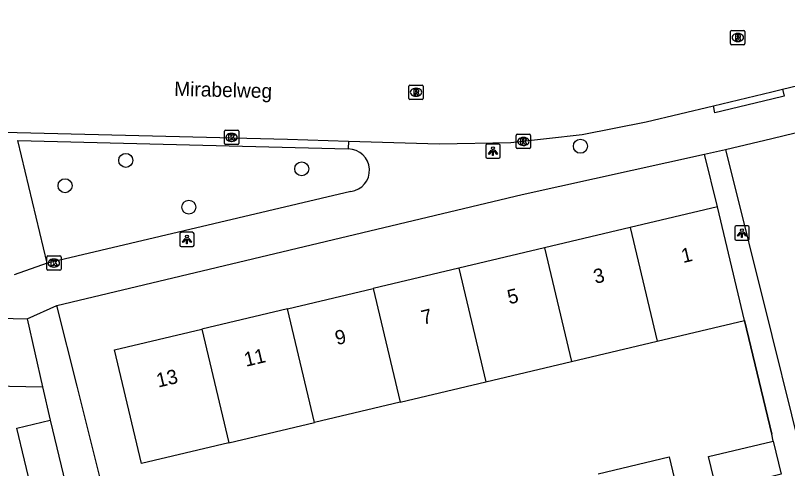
# Model space of a CAD drawing. Extents: x 162026 to 163499, y 387297 to 388169.
# Drawn here: x 162947.2 to 163001.1, y 388063.2 to 388094.9 of the extents above; entities that cross this region are included whole.
import ezdxf

# ---------------------------------------------------------------- set-up
doc = ezdxf.new("R2010")
doc.units = 0
for name, color, linetype in [('IMGEO_Boom', 7, 'Continuous'), ('IMGEO_Groenvoorziening', 7, 'Continuous'), ('IMGEO_Kolk', 7, 'Continuous'), ('IMGEO_Lichtpunt', 7, 'Continuous'), ('IMGEO_Muur', 7, 'Continuous'), ('IMGEO_Openbare_ruimte_label', 7, 'Continuous'), ('IMGEO_Pand', 7, 'Continuous'), ('IMGEO_Pand_nummerreeks', 7, 'Continuous'), ('IMGEO_Rijbaan_lokaal_open', 7, 'Continuous'), ('IMGEO_Rioolput', 7, 'Continuous'), ('IMGEO_Voetpad_open', 7, 'Continuous')]:
    doc.layers.add(name, color=color, linetype=linetype)

msp = doc.modelspace()

# ---------------------------------------------------------------- linework, layer by layer
at = {"layer": 'IMGEO_Boom'}
for centre in [(162986.64, 388085.707), (162954.889, 388084.721), (162967.175, 388084.13), (162950.647, 388082.947), (162959.294, 388081.45)]:
    msp.add_circle(centre, 0.489, dxfattribs=at)
at = {"layer": 'IMGEO_Groenvoorziening'}
msp.add_lwpolyline([(162938.661, 388069.097), (162949.081, 388068.893)], dxfattribs=at)
at = {"layer": 'IMGEO_Kolk'}
for p, q in [((162961.777, 388085.899), (162961.777, 388086.751)), ((162961.852, 388086.825), (162962.704, 388086.825)), ((162962.265, 388086.605), (162962.29, 388086.605)), ((162962.778, 388086.751), (162962.778, 388085.899)), ((162982.233, 388086.54), (162983.085, 388086.54)), ((162962.288, 388086.045), (162962.263, 388086.045)), ((162982.158, 388085.614), (162982.158, 388086.466)), ((162982.646, 388086.32), (162982.671, 388086.32)), ((162983.159, 388086.466), (162983.159, 388085.614)), ((162962.704, 388085.825), (162961.852, 388085.825)), ((162983.085, 388085.54), (162982.233, 388085.54)), ((162982.669, 388085.76), (162982.644, 388085.76)), ((162949.367, 388077.109), (162949.367, 388077.961)), ((162949.442, 388078.035), (162950.294, 388078.035)), ((162950.368, 388077.961), (162950.368, 388077.109)), ((162949.855, 388077.815), (162949.88, 388077.815)), ((162950.294, 388077.035), (162949.442, 388077.035)), ((162949.878, 388077.255), (162949.853, 388077.255))]:
    msp.add_line(p, q, dxfattribs=at)
for points in [[(162961.777, 388085.899), (162961.777, 388086.751)], [(162961.852, 388086.825), (162962.704, 388086.825)], [(162962.098, 388086.525), (162962.221, 388086.525), (162962.221, 388086.374), (162962.351, 388086.525), (162962.515, 388086.525), (162962.369, 388086.374), (162962.522, 388086.125), (162962.37, 388086.125), (162962.285, 388086.289), (162962.221, 388086.222), (162962.221, 388086.125), (162962.098, 388086.125), (162962.098, 388086.525)], [(162962.778, 388086.751), (162962.778, 388085.899)], [(162982.233, 388086.54), (162983.085, 388086.54)], [(162982.158, 388085.614), (162982.158, 388086.466)], [(162982.479, 388086.24), (162982.602, 388086.24), (162982.602, 388086.089), (162982.732, 388086.24), (162982.896, 388086.24), (162982.75, 388086.089), (162982.903, 388085.84), (162982.751, 388085.84), (162982.666, 388086.004), (162982.602, 388085.937), (162982.602, 388085.84), (162982.479, 388085.84), (162982.479, 388086.24)], [(162983.159, 388086.466), (162983.159, 388085.614)], [(162962.704, 388085.825), (162961.852, 388085.825)], [(162983.085, 388085.54), (162982.233, 388085.54)], [(162949.367, 388077.109), (162949.367, 388077.961)], [(162949.442, 388078.035), (162950.294, 388078.035)], [(162950.368, 388077.961), (162950.368, 388077.109)], [(162949.688, 388077.735), (162949.811, 388077.735), (162949.811, 388077.584), (162949.941, 388077.735), (162950.105, 388077.735), (162949.959, 388077.584), (162950.112, 388077.335), (162949.96, 388077.335), (162949.875, 388077.499), (162949.811, 388077.432), (162949.811, 388077.335), (162949.688, 388077.335), (162949.688, 388077.735)], [(162950.294, 388077.035), (162949.442, 388077.035)]]:
    msp.add_lwpolyline(points, dxfattribs=at)
for centre, start, end in [((162961.854, 388086.749), 91.552, 178.448), ((162961.854, 388086.749), 91.552, 178.448), ((162962.702, 388086.749), 1.552, 88.448), ((162962.702, 388086.749), 1.552, 88.448), ((162982.235, 388086.464), 91.552, 178.448), ((162982.235, 388086.464), 91.552, 178.448), ((162983.083, 388086.464), 1.552, 88.448), ((162983.083, 388086.464), 1.552, 88.448), ((162961.854, 388085.901), 181.552, 268.448), ((162961.854, 388085.901), 181.552, 268.448), ((162962.702, 388085.901), 271.552, 358.448), ((162962.702, 388085.901), 271.552, 358.448), ((162982.235, 388085.616), 181.552, 268.448), ((162982.235, 388085.616), 181.552, 268.448), ((162983.083, 388085.616), 271.552, 358.448), ((162983.083, 388085.616), 271.552, 358.448), ((162949.444, 388077.959), 91.552, 178.448), ((162949.444, 388077.959), 91.552, 178.448), ((162950.292, 388077.959), 1.552, 88.448), ((162950.292, 388077.959), 1.552, 88.448), ((162949.444, 388077.111), 181.552, 268.448), ((162949.444, 388077.111), 181.552, 268.448), ((162950.292, 388077.111), 271.552, 358.448), ((162950.292, 388077.111), 271.552, 358.448)]:
    msp.add_arc(centre, 0.0765, start, end, dxfattribs=at)
for centre, major_axis, ratio, start_param, end_param in [((162962.264, 388086.325), (-0.387, 0.002), 0.722429, 4.712389, 7.853982), ((162962.289, 388086.325), (-0.39, 0.002), 0.717154, 1.570796, 4.712389), ((162982.645, 388086.04), (-0.387, 0.002), 0.722429, 4.712389, 7.853982), ((162982.67, 388086.04), (-0.39, 0.002), 0.717154, 1.570796, 4.712389), ((162949.854, 388077.535), (-0.387, 0.002), 0.722429, 4.712389, 7.853982), ((162949.879, 388077.535), (-0.39, 0.002), 0.717154, 1.570796, 4.712389)]:
    msp.add_ellipse(centre, major_axis=major_axis, ratio=ratio, start_param=start_param, end_param=end_param, dxfattribs=at)
at = {"layer": 'IMGEO_Lichtpunt'}
for p, q in [((162980.035, 388085.764), (162980.035, 388084.957)), ((162980.035, 388085.764), (162980.035, 388084.957)), ((162980.937, 388085.859), (162980.129, 388085.859)), ((162980.937, 388085.859), (162980.129, 388085.859)), ((162981.031, 388084.957), (162981.031, 388085.764)), ((162981.031, 388084.957), (162981.031, 388085.764)), ((162980.129, 388084.863), (162980.937, 388084.863)), ((162980.129, 388084.863), (162980.937, 388084.863)), ((162997.424, 388080.039), (162997.424, 388079.232)), ((162997.424, 388080.039), (162997.424, 388079.232)), ((162998.326, 388080.134), (162997.518, 388080.134)), ((162998.326, 388080.134), (162997.518, 388080.134)), ((162998.42, 388079.232), (162998.42, 388080.039)), ((162998.42, 388079.232), (162998.42, 388080.039)), ((162958.661, 388079.592), (162958.661, 388078.785)), ((162958.661, 388079.592), (162958.661, 388078.785)), ((162959.563, 388079.687), (162958.755, 388079.687)), ((162959.563, 388079.687), (162958.755, 388079.687)), ((162959.657, 388078.785), (162959.657, 388079.592)), ((162959.657, 388078.785), (162959.657, 388079.592)), ((162997.518, 388079.138), (162998.326, 388079.138)), ((162997.518, 388079.138), (162998.326, 388079.138)), ((162958.755, 388078.691), (162959.563, 388078.691)), ((162958.755, 388078.691), (162959.563, 388078.691))]:
    msp.add_line(p, q, dxfattribs=at)
for points in [[(162980.409, 388085.428), (162980.448, 388085.4), (162980.26, 388085.138), (162980.222, 388085.165), (162980.409, 388085.428)], [(162980.621, 388085.4), (162980.659, 388085.427), (162980.846, 388085.165), (162980.807, 388085.137), (162980.621, 388085.4)], [(162980.511, 388085.38), (162980.558, 388085.38), (162980.558, 388085.058), (162980.511, 388085.058), (162980.511, 388085.38)], [(162997.798, 388079.703), (162997.837, 388079.675), (162997.649, 388079.413), (162997.611, 388079.44), (162997.798, 388079.703)], [(162997.9, 388079.655), (162997.947, 388079.655), (162997.947, 388079.333), (162997.9, 388079.333), (162997.9, 388079.655)], [(162998.01, 388079.675), (162998.048, 388079.702), (162998.235, 388079.44), (162998.196, 388079.412), (162998.01, 388079.675)], [(162959.035, 388079.256), (162959.074, 388079.228), (162958.886, 388078.966), (162958.848, 388078.993), (162959.035, 388079.256)], [(162959.137, 388079.208), (162959.184, 388079.208), (162959.184, 388078.886), (162959.137, 388078.886), (162959.137, 388079.208)], [(162959.247, 388079.228), (162959.285, 388079.255), (162959.472, 388078.993), (162959.433, 388078.965), (162959.247, 388079.228)]]:
    msp.add_lwpolyline(points, dxfattribs=at)
for centre in [(162980.534, 388085.562), (162997.923, 388079.837), (162959.16, 388079.39)]:
    msp.add_circle(centre, 0.0994, dxfattribs=at)
for centre, start, end in [((162980.129, 388085.764), 90, 180), ((162980.129, 388085.764), 90, 180), ((162980.937, 388085.764), 0, 90), ((162980.937, 388085.764), 0, 90), ((162980.129, 388084.957), 180, 270), ((162980.129, 388084.957), 180, 270), ((162980.937, 388084.957), 270, 0), ((162980.937, 388084.957), 270, 360), ((162997.518, 388080.039), 90, 180), ((162997.518, 388080.039), 90, 180), ((162998.326, 388080.039), 0, 90), ((162998.326, 388080.039), 0, 90), ((162958.755, 388079.592), 90, 180), ((162958.755, 388079.592), 90, 180), ((162959.563, 388079.592), 0, 90), ((162959.563, 388079.592), 0, 90), ((162997.518, 388079.232), 180, 270), ((162997.518, 388079.232), 180, 270), ((162998.326, 388079.232), 270, 0), ((162998.326, 388079.232), 270, 360), ((162958.755, 388078.785), 180, 270), ((162958.755, 388078.785), 180, 270), ((162959.563, 388078.785), 270, 0), ((162959.563, 388078.785), 270, 360)]:
    msp.add_arc(centre, 0.0946, start, end, dxfattribs=at)
at = {"layer": 'IMGEO_Muur'}
msp.add_lwpolyline([(162998.108, 388073.53), (163000, 388065.573)], dxfattribs=at)
at = {"layer": 'IMGEO_Pand'}
for points in [[(162996.22, 388081.477), (162990.121, 388080.028)], [(162998.108, 388073.53), (162996.22, 388081.477)], [(162990.121, 388080.028), (162984.138, 388078.607)], [(162990.121, 388080.028), (162992.009, 388072.081)], [(162984.138, 388078.607), (162978.155, 388077.185)], [(162984.138, 388078.607), (162986.026, 388070.659)], [(162978.155, 388077.185), (162972.172, 388075.764)], [(162978.155, 388077.185), (162980.043, 388069.238)], [(162966.189, 388074.343), (162972.172, 388075.764)], [(162972.172, 388075.764), (162974.06, 388067.817)], [(162966.189, 388074.343), (162960.205, 388072.921)], [(162968.077, 388066.395), (162966.189, 388074.343)], [(162992.009, 388072.081), (162998.108, 388073.53)], [(162962.094, 388064.974), (162955.993, 388063.524), (162954.105, 388071.472), (162960.205, 388072.921)], [(162960.205, 388072.921), (162962.094, 388064.974)], [(162986.026, 388070.659), (162992.009, 388072.081)], [(162980.043, 388069.238), (162986.026, 388070.659)], [(162974.06, 388067.817), (162980.043, 388069.238)], [(162974.06, 388067.817), (162968.077, 388066.395)], [(162948.343, 388061.52), (162947.274, 388065.994), (162949.608, 388066.551)], [(162949.608, 388066.551), (162950.674, 388062.088)], [(162962.094, 388064.974), (162968.077, 388066.395)], [(162996.142, 388061.693), (162995.59, 388064.019), (163000, 388065.067), (163000.114, 388065.094)], [(163000.114, 388065.094), (163000.666, 388062.768), (163000, 388062.61), (162996.142, 388061.693)], [(162987.891, 388062.809), (162992.851, 388063.99), (162993.549, 388061.057)]]:
    msp.add_lwpolyline(points, dxfattribs=at)
at = {"layer": 'IMGEO_Rijbaan_lokaal_open'}
for points in [[(163000.765, 388089.703), (163022.198, 388094.855)], [(162995.925, 388088.539), (163000, 388089.519), (163000.765, 388089.703)], [(162970.453, 388086.065), (162976.777, 388085.875), (162981.783, 388085.977), (162986.759, 388086.526), (162991.223, 388087.408), (162995.925, 388088.539)], [(162919.909, 388087.314), (162920.161, 388087.309), (162921.807, 388087.289), (162966.178, 388086.194), (162970.453, 388086.065)], [(162996.775, 388085.475), (163000, 388086.25), (163001.636, 388086.643)], [(162996.775, 388085.475), (163000, 388072.471), (163002.749, 388061.385), (162994.793, 388059.412)]]:
    msp.add_lwpolyline(points, dxfattribs=at)
at = {"layer": 'IMGEO_Rioolput'}
for p, q in [((162997.133, 388092.884), (162997.133, 388093.736)), ((162997.208, 388093.81), (162998.06, 388093.81)), ((162997.621, 388093.59), (162997.646, 388093.59)), ((162998.134, 388093.736), (162998.134, 388092.884)), ((162997.644, 388093.03), (162997.619, 388093.03)), ((162998.06, 388092.81), (162997.208, 388092.81)), ((162974.662, 388089.056), (162974.662, 388089.908)), ((162974.737, 388089.982), (162975.589, 388089.982)), ((162975.15, 388089.762), (162975.175, 388089.762)), ((162975.663, 388089.908), (162975.663, 388089.056)), ((162975.173, 388089.202), (162975.148, 388089.202)), ((162975.589, 388088.982), (162974.737, 388088.982))]:
    msp.add_line(p, q, dxfattribs=at)
for points in [[(162997.133, 388092.884), (162997.133, 388093.736)], [(162997.208, 388093.81), (162998.06, 388093.81)], [(162998.134, 388093.736), (162998.134, 388092.884)], [(162997.722, 388093.508), (162997.47, 388093.51), (162997.47, 388093.11)], [(162997.47, 388093.11), (162997.594, 388093.11), (162997.594, 388093.272), (162997.605, 388093.272)], [(162997.648, 388093.429), (162997.594, 388093.429), (162997.594, 388093.348)], [(162997.594, 388093.348), (162997.646, 388093.348)], [(162997.652, 388093.243), (162997.723, 388093.11), (162997.863, 388093.11), (162997.798, 388093.236)], [(162998.06, 388092.81), (162997.208, 388092.81)], [(162974.662, 388089.056), (162974.662, 388089.908)], [(162974.737, 388089.982), (162975.589, 388089.982)], [(162975.663, 388089.908), (162975.663, 388089.056)], [(162975.251, 388089.68), (162974.999, 388089.682), (162974.999, 388089.282)], [(162974.999, 388089.282), (162975.123, 388089.282), (162975.123, 388089.444), (162975.134, 388089.444)], [(162975.177, 388089.601), (162975.123, 388089.601), (162975.123, 388089.52)], [(162975.123, 388089.52), (162975.175, 388089.52)], [(162975.181, 388089.415), (162975.252, 388089.282), (162975.392, 388089.282), (162975.327, 388089.408)], [(162975.589, 388088.982), (162974.737, 388088.982)]]:
    msp.add_lwpolyline(points, dxfattribs=at)
for centre, radius, start, end in [((162997.21, 388093.734), 0.0765, 91.552, 178.448), ((162997.21, 388093.734), 0.0765, 91.552, 178.448), ((162998.058, 388093.734), 0.0765, 1.552, 88.448), ((162998.058, 388093.734), 0.0765, 1.552, 88.448), ((162997.604, 388093.219), 0.0533, 26.0293, 88.6989), ((162997.63, 388093.537), 0.19, 274.7715, 282.9687), ((162997.654, 388093.333), 0.0964, 77.0061, 93.1865), ((162997.668, 388093.39), 0.0378, 276.6634, 79.6772), ((162997.721, 388093.398), 0.109, 350.3612, 89.416), ((162997.719, 388093.398), 0.112, 277.5842, 350.9817), ((162997.703, 388093.183), 0.108, 29.5134, 73.7905), ((162997.21, 388092.886), 0.0765, 181.552, 268.448), ((162997.21, 388092.886), 0.0765, 181.552, 268.448), ((162998.058, 388092.886), 0.0765, 271.552, 358.448), ((162998.058, 388092.886), 0.0765, 271.552, 358.448), ((162974.739, 388089.906), 0.0765, 91.552, 178.448), ((162974.739, 388089.906), 0.0765, 91.552, 178.448), ((162975.587, 388089.906), 0.0765, 1.552, 88.448), ((162975.587, 388089.906), 0.0765, 1.552, 88.448), ((162975.133, 388089.391), 0.0533, 26.0293, 88.6989), ((162975.159, 388089.709), 0.19, 274.7715, 282.9687), ((162975.183, 388089.505), 0.0964, 77.0061, 93.1865), ((162975.197, 388089.562), 0.0378, 276.6634, 79.6772), ((162975.25, 388089.57), 0.109, 350.3612, 89.416), ((162975.248, 388089.57), 0.112, 277.5842, 350.9817), ((162975.232, 388089.355), 0.108, 29.5134, 73.7905), ((162974.739, 388089.058), 0.0765, 181.552, 268.448), ((162974.739, 388089.058), 0.0765, 181.552, 268.448), ((162975.587, 388089.058), 0.0765, 271.552, 358.448), ((162975.587, 388089.058), 0.0765, 271.552, 358.448)]:
    msp.add_arc(centre, radius, start, end, dxfattribs=at)
for centre, major_axis, ratio, start_param, end_param in [((162997.62, 388093.31), (-0.387, 0.002), 0.722429, 4.712389, 7.853982), ((162997.645, 388093.31), (-0.39, 0.002), 0.717154, 1.570796, 4.712389), ((162975.149, 388089.482), (-0.387, 0.002), 0.722429, 4.712389, 7.853982), ((162975.174, 388089.482), (-0.39, 0.002), 0.717154, 1.570796, 4.712389)]:
    msp.add_ellipse(centre, major_axis=major_axis, ratio=ratio, start_param=start_param, end_param=end_param, dxfattribs=at)
at = {"layer": 'IMGEO_Voetpad_open'}
for points in [[(163000.765, 388089.703), (163000.873, 388089.215), (163000, 388089.006), (162996.033, 388088.051), (162995.925, 388088.539)], [(162949.406, 388077.527), (162947.342, 388086.114), (162970.431, 388085.515)], [(162970.453, 388086.065), (162970.431, 388085.515)], [(162995.309, 388085.151), (162996.775, 388085.475)], [(162950.082, 388074.565), (162982.575, 388082.342), (162995.309, 388085.151)], [(162996.22, 388081.477), (162995.309, 388085.151)], [(162970.605, 388082.546), (162949.406, 388077.527)], [(162949.406, 388077.527), (162947.092, 388076.713)], [(162919.025, 388072.045), (162919.048, 388072.255), (162919.089, 388072.463), (162919.149, 388072.666), (162919.227, 388072.863), (162919.322, 388073.052), (162919.433, 388073.231), (162919.56, 388073.401), (162919.702, 388073.558), (162919.857, 388073.701), (162920.024, 388073.831), (162920.202, 388073.945), (162920.39, 388074.042), (162920.586, 388074.123), (162920.788, 388074.185), (162920.995, 388074.23), (162921.205, 388074.255), (162921.416, 388074.262), (162948.012, 388073.647)], [(162948.012, 388073.647), (162950.082, 388074.565)], [(162955.788, 388051.765), (162951.492, 388068.931), (162950.082, 388074.565)], [(162948.012, 388073.647), (162949.081, 388068.893)], [(163000.114, 388065.094), (163000, 388065.573), (162998.108, 388073.53)], [(162949.081, 388068.893), (162949.608, 388066.551)]]:
    msp.add_lwpolyline(points, dxfattribs=at)
msp.add_arc((162970.419, 388084.025), 1.49, 277.1608, 89.5472, dxfattribs=at)

# ---------------------------------------------------------------- texts
at = {"layer": 'IMGEO_Openbare_ruimte_label'}
msp.add_text('Mirabelweg', height=1, rotation=358.6252, dxfattribs=at).set_placement((162958.262, 388089.233))
at = {"layer": 'IMGEO_Pand_nummerreeks'}
for s, p in [('1', (162993.813, 388077.534)), ('3', (162987.686, 388076.079)), ('5', (162981.669, 388074.649)), ('7', (162975.653, 388073.22)), ('9', (162969.636, 388071.791)), ('11', (162963.284, 388070.281)), ('13', (162957.156, 388068.825))]:
    msp.add_text(s, height=1, rotation=13.3637, dxfattribs=at).set_placement(p)

doc.saveas('drawing.dxf')
